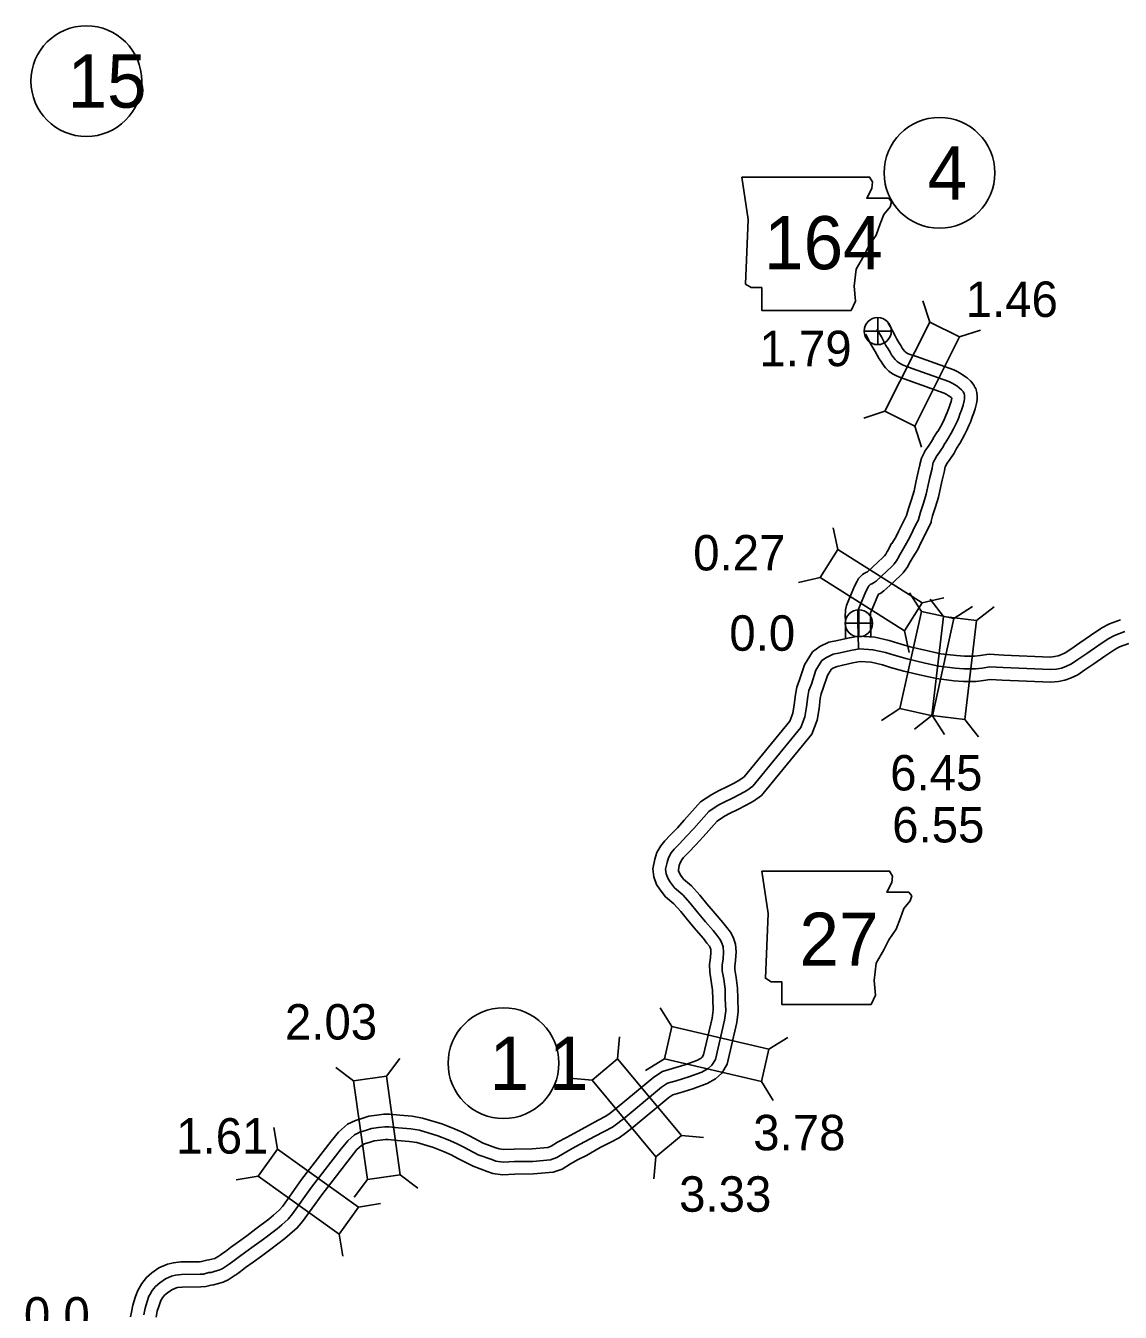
# Model space of a CAD drawing. Extents: x 31699 to 244310, y -8841 to 11474.
# Drawn here: x 96765 to 97635, y 5649 to 6672 of the extents above; entities that cross this region are included whole.
import ezdxf

# ---------------------------------------------------------------- set-up
doc = ezdxf.new("R2010")
doc.units = 0
for name, color, linetype in [('B_Logo', 7, 'Continuous'), ('G-ANNO-TEXT', 7, 'Continuous'), ('Level 21', 7, 'Continuous'), ('R_Border Notes', 7, 'Continuous'), ('R_XS_EARTHWORK_STAGE1', 7, 'Continuous'), ('R_XS_EARTHWORK_STAGE2', 7, 'Continuous'), ('S_WALL', 7, 'Continuous'), ('S_WALL_ANNOT', 7, 'Continuous')]:
    doc.layers.add(name, color=color, linetype=linetype)

msp = doc.modelspace()

# ---------------------------------------------------------------- linework, layer by layer
at = {"layer": 'B_Logo'}
for points in [[(97426.8, 6176.5), (97426.4, 6198), (97426.3, 6203.5), (97426.4, 6204.9), (97426.4, 6206.3), (97426.9, 6208), (97427.6, 6210), (97432.6, 6222.1), (97434.5, 6225.5), (97435, 6226.5), (97436.1, 6227.6), (97437.5, 6228.3), (97439.2, 6229.3), (97440.8, 6230.4), (97445, 6234.3), (97453.3, 6241.9), (97455.2, 6243.8), (97455.3, 6244), (97457.1, 6246.5), (97458.8, 6249.7), (97458.8, 6249.9), (97461.7, 6254.9), (97461.8, 6255), (97465.1, 6260.4), (97467.6, 6265.2), (97470, 6270.2), (97471.7, 6273.6), (97474.5, 6279.1), (97474.5, 6279.4), (97476.1, 6285.2), (97478.6, 6292.2), (97480.6, 6299.5), (97482.6, 6307.9), (97483.5, 6312.6), (97485.3, 6319.8), (97485.3, 6320.1), (97485.4, 6320.4), (97486.3, 6324.6), (97488.6, 6328.9), (97488.6, 6329), (97491.1, 6332.7), (97493.4, 6336), (97493.5, 6336.3), (97495.5, 6339.7), (97495.6, 6339.9), (97498.4, 6344.2), (97498.6, 6344.6), (97500.6, 6348), (97502.3, 6351.2), (97504.2, 6355), (97505.5, 6357.8), (97506.6, 6360.4), (97507.5, 6363), (97508.6, 6366.1), (97508.6, 6366.2), (97509.9, 6370.1), (97510.9, 6373.6), (97511.2, 6375.2), (97511.2, 6376.8), (97511, 6378.2), (97510.7, 6379.4), (97509.9, 6380.8), (97509.9, 6380.9), (97508.6, 6382.4), (97506.9, 6384), (97504.9, 6385.4), (97503.1, 6386.5), (97501.2, 6387.7), (97498.7, 6388.8), (97469.5, 6399.3), (97464.5, 6401.1), (97461.8, 6402.2), (97459.3, 6403.5), (97457.5, 6404.8), (97455.9, 6406.4), (97454.6, 6408.1), (97453.2, 6410.1), (97452, 6412.2), (97450.3, 6414.9), (97448.7, 6417.6), (97447.2, 6420.3), (97445, 6424.3), (97443.1, 6427.9), (97441.6, 6430.9)], [(97638.4, 6190.3), (97630.3, 6187.2), (97625.2, 6184.6), (97617, 6178.9), (97608.2, 6172.9), (97601.1, 6168.1), (97596, 6164.6), (97591.5, 6162.4), (97588.1, 6161.3), (97584.3, 6160.5), (97579.4, 6160), (97541.7, 6161.6), (97531.2, 6162.3), (97525, 6161.3), (97519.7, 6160.6), (97510.6, 6160.6), (97503.6, 6161.2), (97490.6, 6162.7), (97479.8, 6165.1), (97465.5, 6168.5), (97455.2, 6171.4), (97448.4, 6173.6), (97438.3, 6175.8), (97427.6, 6176.4)], [(97427.6, 6176.4), (97420.4, 6175.2), (97412.3, 6173.4), (97406.6, 6172.2), (97401.3, 6169.7), (97397.7, 6167.2), (97393, 6159.5), (97389.5, 6148.5), (97387.5, 6143.4), (97386.6, 6138.7), (97385.6, 6130.5), (97384.2, 6122.6), (97380.9, 6113.9), (97342.9, 6067.5), (97338, 6064), (97332.9, 6061), (97326.2, 6057.6), (97320.6, 6055), (97315.3, 6052.3), (97307.9, 6047.3), (97295.9, 6033.8), (97290.3, 6027.6), (97284.5, 6021.5), (97280.5, 6017.4), (97278, 6014.5), (97275.9, 6010.6), (97274.7, 6006.9), (97273.6, 6001.4), (97274, 5997.7), (97275.5, 5993.8), (97277.4, 5990.8), (97280.7, 5986.6), (97287.2, 5981), (97293.2, 5974.4), (97298.7, 5967.5), (97305.4, 5959.6), (97311.3, 5952.8), (97314.2, 5949), (97316.7, 5945.9), (97318, 5943.5), (97319.2, 5939.8), (97319.7, 5935.5), (97319.3, 5930.1), (97318.5, 5925.1), (97318.6, 5920.7), (97319.8, 5914), (97320.8, 5906.1), (97321, 5898.6), (97321.3, 5889), (97320.4, 5881.4), (97313.1, 5850.3), (97310.4, 5845.7), (97307.5, 5843), (97302.4, 5840.3), (97292, 5836.4), (97282, 5833.4), (97275.2, 5831.4), (97270.3, 5828.2), (97241.5, 5804.2), (97235.6, 5799.6), (97231.4, 5796.6), (97224.8, 5793.1), (97217, 5789), (97205.8, 5782.9), (97199.4, 5779.5), (97192.9, 5775.9), (97187.1, 5772.3), (97182.2, 5770.6), (97168.1, 5769.3), (97153.6, 5769.1), (97144.5, 5768.6), (97138.8, 5769.4), (97135.4, 5770.7), (97124.7, 5774.5), (97113.2, 5780.6), (97107.5, 5783.5), (97100.8, 5786.4), (97092.5, 5789.7), (97078.1, 5794), (97071.1, 5795.2), (97061.4, 5795.9), (97053.7, 5796.8), (97050.4, 5796.7), (97045.4, 5796.1), (97039.8, 5795.3), (97035.8, 5794.1), (97030.7, 5792.5), (97026.4, 5790.5), (97021, 5785.7), (97015.7, 5779.2), (96992.3, 5748.8), (96977.2, 5727.7), (96973.7, 5723.5), (96968.5, 5719), (96964.8, 5715.7), (96954, 5707.6), (96946.6, 5702.1), (96940, 5697.4), (96933.8, 5693), (96929.8, 5689.8), (96926, 5687.1)], [(96926, 5687.1), (96923.6, 5685.5), (96921.1, 5683.9), (96918.7, 5682.8), (96915.7, 5682), (96912.4, 5681.1), (96910.7, 5680.9), (96906.5, 5679.8), (96903.8, 5679.6), (96888.9, 5679.4), (96884.2, 5678.9), (96881, 5678.2), (96876.1, 5676), (96871.6, 5672.8), (96868.3, 5670), (96865.5, 5666.6), (96863.9, 5663.8), (96863, 5662.2), (96861.6, 5658), (96860, 5652.7), (96859, 5647.5)]]:
    msp.add_lwpolyline(points, dxfattribs=at)
at = {"layer": 'G-ANNO-TEXT'}
for points in [[(97334.2, 6551.4), (97339.2, 6517.6), (97337, 6466.3), (97341.5, 6463.5), (97350, 6463.5), (97350, 6445.4), (97421, 6445.4), (97424.4, 6452.7), (97423.3, 6464.6), (97425, 6478.1), (97431.2, 6488.8), (97435.1, 6496.7), (97440.8, 6505.2), (97444.1, 6514.2), (97447, 6521.5), (97452, 6527.7), (97453.2, 6531.7), (97450.9, 6534.5), (97433.4, 6534.5), (97437.4, 6542.4), (97437.9, 6547.5), (97435.6, 6551.4)], [(97350.1, 6000), (97355.2, 5966.2), (97352.9, 5914.8), (97357.4, 5912), (97365.9, 5912), (97365.9, 5894), (97436.9, 5894), (97440.3, 5901.3), (97439.2, 5913.1), (97440.9, 5926.7), (97447.1, 5937.4), (97451, 5945.3), (97456.7, 5953.7), (97460.1, 5962.8), (97462.9, 5970.1), (97468, 5976.3), (97469.1, 5980.3), (97466.8, 5983.1), (97449.4, 5983.1), (97453.3, 5991), (97453.9, 5996), (97451.5, 5999.9)]]:
    msp.add_lwpolyline(points, close=True, dxfattribs=at)
at = {"layer": 'Level 21'}
for p, q in [((97442.1, 6418.2), (97442.1, 6439.8)), ((97431.3, 6429), (97453, 6429)), ((97427.1, 6186), (97427.1, 6207.7)), ((97416.3, 6196.8), (97437.9, 6196.8))]:
    msp.add_line(p, q, dxfattribs=at)
for centre in [(97442.1, 6429), (97427.1, 6196.8)]:
    msp.add_circle(centre, 10.8, dxfattribs=at)
at = {"layer": 'R_Border Notes'}
for centre in [(96813.3, 6627.6), (97491.2, 6554.7), (97144.8, 5847.3)]:
    msp.add_circle(centre, 44, dxfattribs=at)
at = {"layer": 'R_XS_EARTHWORK_STAGE1'}
for p, q in [((97483.5, 6436.2), (97478, 6452.9)), ((97507.1, 6424.3), (97523.8, 6429.8)), ((97447.9, 6365.4), (97431.2, 6359.9)), ((97471.5, 6353.5), (97477, 6336.8)), ((97410.4, 6255.5), (97406.6, 6272.6)), ((97396.3, 6233.1), (97379.2, 6229.3)), ((97476.8, 6206.3), (97467.4, 6221.1)), ((97477.4, 6213.2), (97494.6, 6217)), ((97494.5, 6202.1), (97483.7, 6216)), ((97502.6, 6200.6), (97517.4, 6210.1)), ((97520.7, 6199), (97534.6, 6209.9)), ((97463.3, 6190.8), (97467.2, 6173.7)), ((97459.8, 6129), (97445, 6119.5)), ((97485.1, 6123.5), (97471.3, 6112.6)), ((97485.6, 6123.3), (97495.1, 6108.5)), ((97511.3, 6120.4), (97522.2, 6106.5)), ((97278.6, 5876.5), (97269.3, 5891.4)), ((97235.4, 5850.8), (97237, 5868.3)), ((97355.7, 5858.5), (97370.6, 5867.8)), ((97051.7, 5837), (97062.3, 5851)), ((97272.6, 5850.8), (97257.6, 5841.5)), ((97025.6, 5833.3), (97011.5, 5843.9)), ((97215.2, 5833.8), (97197.6, 5835.4)), ((97349.7, 5832.8), (97359, 5817.8)), ((96965.1, 5779), (96962.2, 5796.3)), ((97286.2, 5789.9), (97303.7, 5788.3)), ((97265.9, 5773), (97264.3, 5755.5)), ((96949.8, 5757.5), (96932.4, 5754.6)), ((97036.6, 5754.9), (97026, 5740.8)), ((97062.7, 5758.5), (97076.7, 5747.9)), ((97029.6, 5733), (97047, 5735.9)), ((97014.3, 5711.5), (97017.2, 5694.1))]:
    msp.add_line(p, q, dxfattribs=at)
for points in [[(97471.5, 6353.5), (97507.1, 6424.3), (97483.5, 6436.2), (97447.9, 6365.4)], [(97396.3, 6233.1), (97463.3, 6190.8), (97477.4, 6213.2), (97410.4, 6255.5)], [(97485.6, 6123.3), (97502.6, 6200.6), (97476.8, 6206.3), (97459.8, 6129)], [(97494.5, 6202.1), (97485.1, 6123.5), (97511.3, 6120.4), (97520.7, 6199)], [(97355.7, 5858.5), (97278.6, 5876.5), (97272.6, 5850.8), (97349.7, 5832.8)], [(97215.2, 5833.8), (97265.9, 5773), (97286.2, 5789.9), (97235.4, 5850.8)], [(97025.6, 5833.3), (97036.6, 5754.9), (97062.7, 5758.5), (97051.7, 5837)], [(96949.8, 5757.5), (97014.3, 5711.5), (97029.6, 5733), (96965.1, 5779)]]:
    msp.add_lwpolyline(points, close=True, dxfattribs=at)
at = {"layer": 'R_XS_EARTHWORK_STAGE2'}
for points in [[(97436.6, 6185.9), (97436.4, 6198.2), (97436.3, 6203.2), (97436.4, 6204.4), (97436.4, 6204.9), (97436.4, 6205), (97436.9, 6206.3), (97441.6, 6217.7), (97442.8, 6219.9), (97444.5, 6220.8), (97447.1, 6222.6), (97451.8, 6226.9), (97460.2, 6234.7), (97462.3, 6236.8), (97463, 6237.6), (97465.6, 6241.2), (97467.9, 6245.6), (97467.9, 6245.6), (97470.3, 6249.7), (97470.3, 6249.7), (97473.9, 6255.5), (97476.5, 6260.7), (97479, 6265.8), (97480.7, 6269.1), (97484.5, 6276.8), (97484.5, 6278), (97485.7, 6282.2), (97488.1, 6289.3), (97490.3, 6297), (97492.4, 6305.8), (97493.3, 6310.5), (97495.1, 6318), (97495.1, 6318.1), (97495.8, 6321.1), (97497.3, 6324.1), (97499.4, 6327), (97502.9, 6332.1), (97503, 6332.6), (97504.7, 6335.6), (97507.1, 6339.3), (97507.4, 6339.8), (97509.3, 6343.1), (97511.2, 6346.6), (97513.3, 6350.8), (97514.6, 6353.9), (97515.9, 6356.7), (97517, 6359.7), (97517.8, 6362.3), (97517.9, 6362.4), (97519.5, 6367.1), (97520.7, 6371.5), (97521.1, 6374.4), (97521.2, 6377.3), (97520.9, 6380.1), (97520, 6383.3), (97519.1, 6384.8), (97518.8, 6385.7), (97516, 6389.2), (97513.2, 6391.8), (97510.4, 6393.8), (97508.3, 6395.1), (97505.8, 6396.6), (97502.5, 6398.1), (97472.9, 6408.8), (97468, 6410.5), (97465.9, 6411.3), (97464.6, 6412), (97464, 6412.4), (97463.4, 6413.1), (97462.7, 6414), (97461.6, 6415.5), (97460.5, 6417.4), (97458.9, 6420), (97457.4, 6422.5), (97456, 6425.2), (97453.8, 6429.1), (97452, 6432.5), (97450.5, 6435.4)], [(97416.6, 6184.6), (97416.4, 6197.8), (97416.2, 6203.8), (97416.4, 6205.5), (97416.4, 6207.6), (97417.3, 6211), (97418.3, 6213.7), (97423.6, 6226.4), (97425.7, 6230.2), (97426.8, 6232.4), (97430, 6235.6), (97432.6, 6237.1), (97433.9, 6237.8), (97434.6, 6238.3), (97438.2, 6241.6), (97446.3, 6249.1), (97447.6, 6250.4), (97448.5, 6251.7), (97449.6, 6253.8), (97449.8, 6254.2), (97453.2, 6260.1), (97453.3, 6260.3), (97456.4, 6265.3), (97458.6, 6269.7), (97461.1, 6274.6), (97462.8, 6278.1), (97464.9, 6282.4), (97466.6, 6288.1), (97469, 6295.2), (97471, 6302.1), (97472.8, 6309.9), (97473.7, 6314.7), (97475.4, 6321.6), (97475.5, 6322.2), (97475.7, 6323), (97476.9, 6328), (97479.3, 6332.7), (97479.5, 6333.5), (97482.9, 6338.3), (97484.4, 6340.5), (97486.2, 6343.5), (97486.3, 6343.9), (97489.7, 6349.2), (97489.8, 6349.3), (97491.9, 6352.9), (97493.5, 6355.8), (97495.2, 6359.2), (97496.3, 6361.8), (97497.3, 6364.2), (97498.1, 6366.3), (97499.3, 6369.9), (97499.3, 6370), (97500.4, 6373.1), (97501.1, 6375.7), (97501.1, 6375.7), (97500.6, 6376.3), (97499.4, 6377.1), (97498, 6377.9), (97496.6, 6378.8), (97494.9, 6379.6), (97466.1, 6389.9), (97461, 6391.8), (97457.6, 6393.1), (97453.9, 6395), (97451, 6397.2), (97448.4, 6399.8), (97446.5, 6402.2), (97444.8, 6404.7), (97443.4, 6407), (97441.7, 6409.8), (97440, 6412.7), (97438.5, 6415.4), (97436.2, 6419.5), (97434.2, 6423.3), (97432.6, 6426.5)], [(97635.1, 6199.7), (97626.2, 6196.4), (97620.1, 6193.2), (97611.3, 6187.1), (97602.6, 6181.2), (97595.5, 6176.3), (97591, 6173.3), (97587.7, 6171.7), (97585.5, 6171), (97582.7, 6170.4), (97579.2, 6170), (97542.2, 6171.5), (97530.8, 6172.3), (97523.6, 6171.2), (97519, 6170.6), (97511, 6170.6), (97504.6, 6171.1), (97492.3, 6172.6), (97482, 6174.9), (97468, 6178.1), (97458.1, 6180.9), (97451.1, 6183.2), (97439.7, 6185.8), (97426.9, 6186.5)], [(97426.9, 6186.5), (97418.5, 6185), (97410.2, 6183.2), (97403.3, 6181.7), (97396.2, 6178.4), (97390.3, 6174.1), (97383.9, 6163.7), (97380.1, 6151.9), (97377.9, 6146.2), (97376.8, 6140.2), (97375.8, 6132), (97374.6, 6125.3), (97372.2, 6119), (97336.1, 6074.9), (97332.5, 6072.4), (97328.1, 6069.8), (97321.8, 6066.6), (97316.2, 6064), (97310.2, 6060.9), (97301.3, 6054.9), (97288.4, 6040.5), (97282.9, 6034.4), (97277.3, 6028.5), (97273, 6024.1), (97269.7, 6020.1), (97266.7, 6014.7), (97265, 6009.5), (97263.4, 6001.8), (97264.3, 5995.3), (97266.4, 5989.4), (97269.2, 5985), (97273.4, 5979.6), (97280.2, 5973.9), (97285.6, 5967.9), (97290.9, 5961.2), (97297.8, 5953.1), (97303.6, 5946.5), (97306.4, 5942.8), (97308.4, 5940.4), (97308.8, 5939.7), (97309.4, 5937.7), (97309.6, 5935.3), (97309.3, 5931.2), (97308.5, 5925.7), (97308.6, 5919.7), (97309.9, 5912.5), (97310.8, 5905.3), (97311, 5898.3), (97311.3, 5889.4), (97310.5, 5883.2), (97303.7, 5854), (97302.5, 5852.1), (97301.7, 5851.2), (97298.3, 5849.4), (97288.8, 5845.9), (97279.1, 5843), (97271, 5840.6), (97264.3, 5836.3), (97235.2, 5812), (97229.6, 5807.6), (97226.1, 5805.2), (97220.1, 5802), (97212.2, 5797.8), (97201.1, 5791.7), (97194.7, 5788.3), (97187.8, 5784.5), (97182.7, 5781.3), (97180.1, 5780.4), (97167.6, 5779.3), (97153.2, 5779), (97144.9, 5778.7), (97141.3, 5779.2), (97138.8, 5780.1), (97128.7, 5783.7), (97117.8, 5789.5), (97111.8, 5792.6), (97104.6, 5795.7), (97095.7, 5799.2), (97080.4, 5803.7), (97072.3, 5805.1), (97062.3, 5805.9), (97054.2, 5806.8), (97049.7, 5806.7), (97044.1, 5806), (97037.7, 5805.1), (97032.9, 5803.7), (97027.1, 5801.8), (97020.8, 5798.9), (97013.7, 5792.6), (97007.9, 5785.4), (96984.2, 5754.8), (96969.3, 5733.8), (96966.5, 5730.5), (96961.9, 5726.5), (96958.4, 5723.4), (96948.1, 5715.6), (96940.7, 5710.2), (96934.2, 5705.5), (96927.8, 5701), (96923.8, 5697.8), (96920.2, 5695.3)], [(97641.7, 6180.8), (97634.3, 6178), (97630.4, 6176), (97622.7, 6170.7), (97613.8, 6164.6), (97606.7, 6159.8), (97601.1, 6156), (97595.2, 6153.1), (97590.7, 6151.6), (97585.8, 6150.6), (97579.7, 6150), (97541.1, 6151.6), (97531.6, 6152.2), (97526.3, 6151.4), (97520.4, 6150.6), (97510.2, 6150.6), (97502.6, 6151.2), (97488.9, 6152.9), (97477.6, 6155.4), (97463, 6158.8), (97452.2, 6161.8), (97445.8, 6163.9), (97437, 6165.9), (97428.2, 6166.4)], [(97428.2, 6166.4), (97422.4, 6165.3), (97414.4, 6163.6), (97409.8, 6162.6), (97406.4, 6161.1), (97405.2, 6160.2), (97402.2, 6155.3), (97398.9, 6145.2), (97397.2, 6140.7), (97396.5, 6137.2), (97395.5, 6129), (97393.9, 6119.9), (97389.7, 6108.8), (97349.8, 6060.1), (97343.4, 6055.6), (97337.7, 6052.2), (97330.5, 6048.7), (97325, 6046), (97320.4, 6043.7), (97314.6, 6039.7), (97303.3, 6027.1), (97297.6, 6020.9), (97291.7, 6014.6), (97287.9, 6010.7), (97286.4, 6008.8), (97285.1, 6006.6), (97284.4, 6004.3), (97283.7, 6001), (97283.8, 6000.1), (97284.5, 5998.2), (97285.6, 5996.5), (97287.9, 5993.6), (97294.2, 5988.2), (97300.8, 5980.8), (97306.4, 5973.9), (97313, 5966.2), (97319, 5959.2), (97322.1, 5955.2), (97325.1, 5951.5), (97327.3, 5947.4), (97329, 5941.9), (97329.7, 5935.7), (97329.2, 5928.9), (97328.5, 5924.4), (97328.6, 5921.7), (97329.7, 5915.5), (97330.8, 5906.8), (97331, 5898.9), (97331.3, 5888.5), (97330.2, 5879.7), (97322.5, 5846.5), (97318.3, 5839.4), (97313.3, 5834.8), (97306.5, 5831.2), (97295.2, 5826.9), (97284.9, 5823.8), (97279.4, 5822.2), (97276.2, 5820.1), (97247.8, 5796.5), (97241.6, 5791.6), (97236.6, 5788.1), (97229.5, 5784.3), (97221.7, 5780.2), (97210.6, 5774.1), (97204.2, 5770.7), (97198, 5767.3), (97191.4, 5763.2), (97184.3, 5760.7), (97168.7, 5759.3), (97153.9, 5759.1), (97144.1, 5758.6), (97136.4, 5759.6), (97131.9, 5761.3), (97120.6, 5765.4), (97108.6, 5771.7), (97103.2, 5774.5), (97097, 5777.2), (97089.2, 5780.2), (97075.8, 5784.2), (97069.8, 5785.2), (97060.5, 5785.9), (97053.1, 5786.8), (97051.1, 5786.7), (97046.7, 5786.2), (97041.9, 5785.5), (97038.8, 5784.6), (97034.4, 5783.2), (97031.9, 5782), (97028.3, 5778.8), (97023.6, 5773), (97000.3, 5742.8), (96985.1, 5721.5), (96980.9, 5716.5), (96975.1, 5711.5), (96971.1, 5707.9), (96960, 5699.6), (96952.4, 5694), (96945.8, 5689.2), (96939.8, 5685), (96935.8, 5681.8), (96931.7, 5678.9)], [(96920.3, 5695.4), (96918, 5693.8), (96916.3, 5692.7), (96915.3, 5692.2), (96913, 5691.6), (96910.7, 5691), (96909, 5690.8), (96904.8, 5689.7), (96903.3, 5689.6), (96888.3, 5689.4), (96882.5, 5688.8), (96877.9, 5687.7), (96871, 5684.7), (96865.4, 5680.7), (96861.2, 5677), (96857.3, 5672.3), (96855.2, 5668.6), (96853.9, 5666.2), (96852, 5661.1), (96850.3, 5655.1), (96849.2, 5649.5), (96848.4, 5645.9)], [(96931.6, 5678.9), (96929.2, 5677.2), (96926, 5675.1), (96922.1, 5673.3), (96918.3, 5672.3), (96914.2, 5671.2), (96912.4, 5671), (96908.2, 5669.9), (96904.3, 5669.6), (96889.5, 5669.4), (96885.8, 5669), (96884.2, 5668.7), (96881.1, 5667.2), (96877.8, 5664.9), (96875.5, 5662.9), (96873.8, 5660.9), (96872.6, 5658.9), (96872.2, 5658.1), (96871.1, 5654.9), (96869.7, 5650.4), (96868.8, 5645.5)]]:
    msp.add_lwpolyline(points, dxfattribs=at)

# ---------------------------------------------------------------- texts
at = {"layer": 'G-ANNO-TEXT'}
for s, p in [('164', (97351.8, 6478.1)), ('27', (97379.9, 5924.7))]:
    msp.add_text(s, height=42.24, dxfattribs=at).set_placement(p)
at = {"layer": 'R_Border Notes'}
for s, height, p in [('15', 42.24, (96798.3, 6606.5)), ('4', 42.2, (97481.8, 6533.5)), ('1 1', 42.24, (97133.7, 5826.1))]:
    msp.add_text(s, height=height, dxfattribs=at).set_placement(p)
at = {"layer": 'S_WALL'}
for s, p in [('1.46', (97512, 6440.2)), ('0.27', (97295.5, 6238.8)), ('6.45', (97452, 6064)), ('6.55', (97453.6, 6022.7)), ('2.03', (96971.1, 5866.1)), ('3.78', (97343.2, 5778.1)), ('1.61', (96884.7, 5775.5)), ('3.33', (97284.3, 5729.3))]:
    msp.add_text(s, height=28.16, dxfattribs=at).set_placement(p)
at = {"layer": 'S_WALL_ANNOT'}
for s, p in [('1.79', (97348.1, 6401.1)), ('0.0', (97324.2, 6175)), ('0.0', (96763.7, 5633.3))]:
    msp.add_text(s, height=28.16, dxfattribs=at).set_placement(p)

doc.saveas('drawing.dxf')
